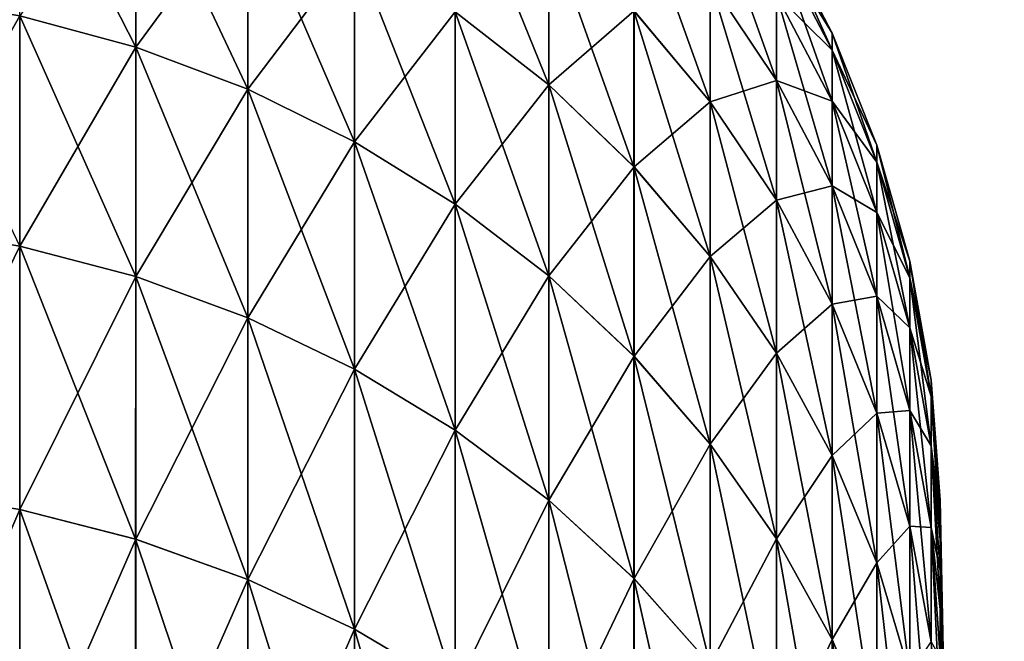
# Model space of a CAD drawing. Header units: metres. Extents: x -2 to 85, y -75 to 96.
# Tile 269 of 444: x 30.194 to 31.435, y -26.098 to -25.314. Entities that reach past the tile are written whole.
import ezdxf

# ---------------------------------------------------------------- set-up
doc = ezdxf.new("R2010")
doc.units = ezdxf.units.M
doc.layers.add('solid_20204500', color=7, linetype='CONTINUOUS')

msp = doc.modelspace()

# ---------------------------------------------------------------- linework, layer by layer
at = {"layer": 'solid_20204500'}
for points in [[(30.194183, -25.30949, -4.618842), (30.194187, -25.062391, -3.873138), (30.340347, -25.348856, -4.604514)], [(30.194187, -25.062391, -3.873138), (30.340351, -25.102524, -3.861124), (30.340347, -25.348856, -4.604514)], [(30.194208, -25.30949, 4.619112), (30.340372, -25.348856, 4.604784), (30.340372, -25.102524, 3.861393)], [(30.340347, -25.348856, -4.604514), (30.340351, -25.102524, -3.861124), (30.48152, -25.401924, -4.585199)], [(30.340351, -25.102524, -3.861124), (30.481524, -25.156624, -3.844927), (30.48152, -25.401924, -4.585199)], [(30.340372, -25.102524, 3.861393), (30.340372, -25.348856, 4.604784), (30.481544, -25.156624, 3.845196)], [(30.743156, -25.304373, -3.800695), (30.74316, -25.104855, -3.056078), (30.860929, -25.396503, -3.773113)], [(30.74316, -25.104855, -3.056078), (30.860933, -25.198433, -3.0339), (30.860929, -25.396503, -3.773113)], [(30.968365, -25.303131, -3.009087), (30.968367, -25.149641, -2.265737), (31.06435, -25.417873, -2.981892)], [(30.968367, -25.149641, -2.265737), (31.064354, -25.265772, -2.24526), (31.06435, -25.417873, -2.981892)], [(30.340372, -25.348856, 4.604784), (30.481544, -25.401924, 4.585468), (30.481544, -25.156624, 3.845196)], [(30.48152, -25.401924, -4.585199), (30.481524, -25.156624, -3.844927), (30.616251, -25.468149, -4.561096)], [(30.481524, -25.156624, -3.844927), (30.616255, -25.22414, -3.824715), (30.616251, -25.468149, -4.561096)], [(30.481544, -25.156624, 3.845196), (30.481544, -25.401924, 4.585468), (30.616274, -25.22414, 3.824983)], [(31.064354, -25.265772, -2.24526), (31.064356, -25.156757, -1.50103), (31.147909, -25.390875, -2.223201)], [(31.064356, -25.156757, -1.50103), (31.147913, -25.282932, -1.486283), (31.147909, -25.390875, -2.223201)], [(30.743177, -25.304373, 3.800962), (30.86095, -25.396503, 3.773381), (30.860949, -25.198433, 3.034167)], [(30.860929, -25.396503, -3.773113), (30.860933, -25.198433, -3.0339), (30.968361, -25.49958, -3.742254)], [(30.860933, -25.198433, -3.0339), (30.968365, -25.303131, -3.009087), (30.968361, -25.49958, -3.742254)], [(30.860949, -25.198433, 3.034167), (30.86095, -25.396503, 3.773381), (30.96838, -25.303131, 3.009353)], [(31.147915, -25.218021, -0.744334), (31.147917, -25.19636, 0.000133), (31.218182, -25.352633, -0.736494)], [(31.147917, -25.19636, 0.000133), (31.218184, -25.331198, 0.000132), (31.218182, -25.352633, -0.736494)], [(31.147917, -25.19636, 0.000133), (31.147919, -25.218021, 0.7446), (31.218184, -25.331198, 0.000132)], [(30.481544, -25.401924, 4.585468), (30.616276, -25.468149, 4.561364), (30.616274, -25.22414, 3.824983)], [(30.616251, -25.468149, -4.561096), (30.616255, -25.22414, -3.824715), (30.743155, -25.54685, -4.532451)], [(30.616255, -25.22414, -3.824715), (30.743156, -25.304373, -3.800695), (30.743155, -25.54685, -4.532451)], [(30.616274, -25.22414, 3.824983), (30.616276, -25.468149, 4.561364), (30.743177, -25.304373, 3.800962)], [(31.147913, -25.282932, -1.486283), (31.147915, -25.218021, -0.744334), (31.218178, -25.416861, -1.470629)], [(31.147915, -25.218021, -0.744334), (31.218182, -25.352633, -0.736494), (31.218178, -25.416861, -1.470629)], [(31.147919, -25.218021, 0.7446), (31.218185, -25.352633, 0.736759), (31.218184, -25.331198, 0.000132)], [(31.147919, -25.218021, 0.7446), (31.147921, -25.282932, 1.486548), (31.218185, -25.352633, 0.736759)], [(30.96838, -25.303131, 3.009353), (31.064367, -25.417873, 2.982158), (31.064365, -25.265772, 2.245526)], [(31.06435, -25.417873, -2.981892), (31.064354, -25.265772, -2.24526), (31.147907, -25.541483, -2.952597)], [(31.064354, -25.265772, -2.24526), (31.147909, -25.390875, -2.223201), (31.147907, -25.541483, -2.952597)], [(31.064365, -25.265772, 2.245526), (31.147921, -25.390875, 2.223466), (31.147921, -25.282932, 1.486548)], [(31.064365, -25.265772, 2.245526), (31.064367, -25.417873, 2.982158), (31.147921, -25.390875, 2.223466)], [(30.044529, -25.284231, -4.628035), (30.194183, -25.30949, -4.618842), (30.19418, -25.599529, -5.348916)], [(30.044554, -25.284231, 4.628305), (30.044554, -25.574848, 5.359833), (30.194208, -25.30949, 4.619112)], [(31.147909, -25.390875, -2.223201), (31.147913, -25.282932, -1.486283), (31.218176, -25.523664, -2.199787)], [(31.147913, -25.282932, -1.486283), (31.218178, -25.416861, -1.470629), (31.218176, -25.523664, -2.199787)], [(31.147921, -25.282932, 1.486548), (31.218185, -25.416861, 1.470894), (31.218185, -25.352633, 0.736759)], [(31.147921, -25.282932, 1.486548), (31.147921, -25.390875, 2.223466), (31.218185, -25.416861, 1.470894)], [(30.044554, -25.574848, 5.359833), (30.194208, -25.599529, 5.349186), (30.194208, -25.30949, 4.619112)], [(30.19418, -25.599529, -5.348916), (30.194183, -25.30949, -4.618842), (30.340343, -25.637995, -5.332324)], [(30.194183, -25.30949, -4.618842), (30.340347, -25.348856, -4.604514), (30.340343, -25.637995, -5.332324)], [(30.194208, -25.30949, 4.619112), (30.194208, -25.599529, 5.349186), (30.340372, -25.348856, 4.604784)], [(30.616276, -25.468149, 4.561364), (30.743177, -25.54685, 4.532719), (30.743177, -25.304373, 3.800962)], [(30.743155, -25.54685, -4.532451), (30.743156, -25.304373, -3.800695), (30.860926, -25.63722, -4.49956)], [(30.743156, -25.304373, -3.800695), (30.860929, -25.396503, -3.773113), (30.860926, -25.63722, -4.49956)], [(30.743177, -25.304373, 3.800962), (30.743177, -25.54685, 4.532719), (30.86095, -25.396503, 3.773381)], [(30.86095, -25.396503, 3.773381), (30.968382, -25.49958, 3.742521), (30.96838, -25.303131, 3.009353)], [(30.968361, -25.49958, -3.742254), (30.968365, -25.303131, -3.009087), (31.064348, -25.612549, -3.708434)], [(30.968365, -25.303131, -3.009087), (31.06435, -25.417873, -2.981892), (31.064348, -25.612549, -3.708434)], [(30.96838, -25.303131, 3.009353), (30.968382, -25.49958, 3.742521), (31.064367, -25.417873, 2.982158)], [(31.218182, -25.352633, -0.736494), (31.218184, -25.331198, 0.000132), (31.274435, -25.493652, -0.728281)], [(31.218184, -25.331198, 0.000132), (31.274437, -25.472458, 0.000132), (31.274435, -25.493652, -0.728281)], [(31.218184, -25.331198, 0.000132), (31.218185, -25.352633, 0.736759), (31.274437, -25.472458, 0.000132)], [(30.194208, -25.599529, 5.349186), (30.340372, -25.637995, 5.332594), (30.340372, -25.348856, 4.604784)], [(30.340343, -25.637995, -5.332324), (30.340347, -25.348856, -4.604514), (30.481518, -25.68985, -5.309957)], [(30.340347, -25.348856, -4.604514), (30.48152, -25.401924, -4.585199), (30.481518, -25.68985, -5.309957)], [(30.340372, -25.348856, 4.604784), (30.340372, -25.637995, 5.332594), (30.481544, -25.401924, 4.585468)], [(31.218178, -25.416861, -1.470629), (31.218182, -25.352633, -0.736494), (31.274433, -25.557165, -1.45423)], [(31.218182, -25.352633, -0.736494), (31.274435, -25.493652, -0.728281), (31.274433, -25.557165, -1.45423)], [(31.218185, -25.352633, 0.736759), (31.274439, -25.493652, 0.728546), (31.274437, -25.472458, 0.000132)], [(31.218185, -25.352633, 0.736759), (31.218185, -25.416861, 1.470894), (31.274439, -25.493652, 0.728546)], [(30.743177, -25.54685, 4.532719), (30.86095, -25.63722, 4.499826), (30.86095, -25.396503, 3.773381)], [(30.860926, -25.63722, -4.49956), (30.860929, -25.396503, -3.773113), (30.968357, -25.738329, -4.462759)], [(30.860929, -25.396503, -3.773113), (30.968361, -25.49958, -3.742254), (30.968357, -25.738329, -4.462759)], [(30.86095, -25.396503, 3.773381), (30.86095, -25.63722, 4.499826), (30.968382, -25.49958, 3.742521)], [(31.064367, -25.417873, 2.982158), (31.147923, -25.541483, 2.952862), (31.147921, -25.390875, 2.223466)], [(31.147907, -25.541483, -2.952597), (31.147909, -25.390875, -2.223201), (31.218172, -25.672688, -2.921501)], [(31.147909, -25.390875, -2.223201), (31.218176, -25.523664, -2.199787), (31.218172, -25.672688, -2.921501)], [(31.147921, -25.390875, 2.223466), (31.218187, -25.523664, 2.200052), (31.218185, -25.416861, 1.470894)], [(31.147921, -25.390875, 2.223466), (31.147923, -25.541483, 2.952862), (31.218187, -25.523664, 2.200052)], [(30.340372, -25.637995, 5.332594), (30.481544, -25.68985, 5.310225), (30.481544, -25.401924, 4.585468)], [(30.481518, -25.68985, -5.309957), (30.48152, -25.401924, -4.585199), (30.616247, -25.754562, -5.282043)], [(30.48152, -25.401924, -4.585199), (30.616251, -25.468149, -4.561096), (30.616247, -25.754562, -5.282043)], [(30.481544, -25.401924, 4.585468), (30.481544, -25.68985, 5.310225), (30.616276, -25.468149, 4.561364)], [(30.968382, -25.49958, 3.742521), (31.064367, -25.612549, 3.7087), (31.064367, -25.417873, 2.982158)], [(31.064348, -25.612549, -3.708434), (31.06435, -25.417873, -2.981892), (31.147903, -25.734245, -3.672001)], [(31.06435, -25.417873, -2.981892), (31.147907, -25.541483, -2.952597), (31.147903, -25.734245, -3.672001)], [(31.064367, -25.417873, 2.982158), (31.064367, -25.612549, 3.7087), (31.147923, -25.541483, 2.952862)], [(31.218176, -25.523664, -2.199787), (31.218178, -25.416861, -1.470629), (31.274431, -25.662779, -2.175257)], [(31.218178, -25.416861, -1.470629), (31.274433, -25.557165, -1.45423), (31.274431, -25.662779, -2.175257)], [(31.218185, -25.416861, 1.470894), (31.274441, -25.557165, 1.454494), (31.274439, -25.493652, 0.728546)], [(31.218185, -25.416861, 1.470894), (31.218187, -25.523664, 2.200052), (31.274441, -25.557165, 1.454494)], [(30.481544, -25.68985, 5.310225), (30.616276, -25.754562, 5.282311), (30.616276, -25.468149, 4.561364)], [(30.616247, -25.754562, -5.282043), (30.616251, -25.468149, -4.561096), (30.743151, -25.831465, -5.248871)], [(30.616251, -25.468149, -4.561096), (30.743155, -25.54685, -4.532451), (30.743151, -25.831465, -5.248871)], [(30.616276, -25.468149, 4.561364), (30.616276, -25.754562, 5.282311), (30.743177, -25.54685, 4.532719)], [(31.274435, -25.493652, -0.728281), (31.274437, -25.472458, 0.000132), (31.316099, -25.639635, -0.719779)], [(31.274437, -25.472458, 0.000132), (31.316103, -25.618687, 0.000132), (31.316099, -25.639635, -0.719779)], [(31.274437, -25.472458, 0.000132), (31.274439, -25.493652, 0.728546), (31.316103, -25.618687, 0.000132)], [(30.86095, -25.63722, 4.499826), (30.968382, -25.738329, 4.463026), (30.968382, -25.49958, 3.742521)], [(30.968357, -25.738329, -4.462759), (30.968361, -25.49958, -3.742254), (31.064344, -25.84914, -4.422428)], [(30.968361, -25.49958, -3.742254), (31.064348, -25.612549, -3.708434), (31.064344, -25.84914, -4.422428)], [(30.968382, -25.49958, 3.742521), (30.968382, -25.738329, 4.463026), (31.064367, -25.612549, 3.7087)], [(31.274433, -25.557165, -1.45423), (31.274435, -25.493652, -0.728281), (31.316097, -25.702404, -1.437254)], [(31.274435, -25.493652, -0.728281), (31.316099, -25.639635, -0.719779), (31.316097, -25.702404, -1.437254)], [(31.274439, -25.493652, 0.728546), (31.316105, -25.639635, 0.720043), (31.316103, -25.618687, 0.000132)], [(31.274439, -25.493652, 0.728546), (31.274441, -25.557165, 1.454494), (31.316105, -25.639635, 0.720043)], [(31.147923, -25.541483, 2.952862), (31.218189, -25.672688, 2.921766), (31.218187, -25.523664, 2.200052)], [(31.218172, -25.672688, -2.921501), (31.218176, -25.523664, -2.199787), (31.274427, -25.810139, -2.888924)], [(31.218176, -25.523664, -2.199787), (31.274431, -25.662779, -2.175257), (31.274427, -25.810139, -2.888924)], [(31.218187, -25.523664, 2.200052), (31.274443, -25.662779, 2.175522), (31.274441, -25.557165, 1.454494)], [(31.218187, -25.523664, 2.200052), (31.218189, -25.672688, 2.921766), (31.274443, -25.662779, 2.175522)], [(30.616276, -25.754562, 5.282311), (30.743177, -25.831465, 5.249138), (30.743177, -25.54685, 4.532719)], [(30.743151, -25.831465, -5.248871), (30.743155, -25.54685, -4.532451), (30.860922, -25.919769, -5.210781)], [(30.743155, -25.54685, -4.532451), (30.860926, -25.63722, -4.49956), (30.860922, -25.919769, -5.210781)], [(30.743177, -25.54685, 4.532719), (30.743177, -25.831465, 5.249138), (30.86095, -25.63722, 4.499826)], [(31.064367, -25.612549, 3.7087), (31.147923, -25.734245, 3.672266), (31.147923, -25.541483, 2.952862)], [(31.147903, -25.734245, -3.672001), (31.147907, -25.541483, -2.952597), (31.21817, -25.86342, -3.633329)], [(31.147907, -25.541483, -2.952597), (31.218172, -25.672688, -2.921501), (31.21817, -25.86342, -3.633329)], [(31.147923, -25.541483, 2.952862), (31.147923, -25.734245, 3.672266), (31.218189, -25.672688, 2.921766)], [(31.274431, -25.662779, -2.175257), (31.274433, -25.557165, -1.45423), (31.316095, -25.806787, -2.149865)], [(31.274433, -25.557165, -1.45423), (31.316097, -25.702404, -1.437254), (31.316095, -25.806787, -2.149865)], [(31.274441, -25.557165, 1.454494), (31.316105, -25.702404, 1.437518), (31.316105, -25.639635, 0.720043)], [(31.274441, -25.557165, 1.454494), (31.274443, -25.662779, 2.175522), (31.316105, -25.702404, 1.437518)], [(30.044554, -25.574848, 5.359833), (30.044554, -25.907507, 6.073225), (30.194208, -25.599529, 5.349186)], [(30.044554, -25.907507, 6.073225), (30.194208, -25.931528, 6.061162), (30.194208, -25.599529, 5.349186)], [(30.194176, -25.931528, -6.060892), (30.19418, -25.599529, -5.348916), (30.34034, -25.968964, -6.042091)], [(30.19418, -25.599529, -5.348916), (30.340343, -25.637995, -5.332324), (30.34034, -25.968964, -6.042091)], [(30.194208, -25.599529, 5.349186), (30.194208, -25.931528, 6.061162), (30.340372, -25.637995, 5.332594)], [(30.968382, -25.738329, 4.463026), (31.064367, -25.84914, 4.422694), (31.064367, -25.612549, 3.7087)], [(31.064344, -25.84914, -4.422428), (31.064348, -25.612549, -3.708434), (31.1479, -25.968512, -4.378981)], [(31.064348, -25.612549, -3.708434), (31.147903, -25.734245, -3.672001), (31.1479, -25.968512, -4.378981)], [(31.064367, -25.612549, 3.7087), (31.064367, -25.84914, 4.422694), (31.147923, -25.734245, 3.672266)], [(31.316099, -25.639635, -0.719779), (31.316103, -25.618687, 0.000132), (31.342747, -25.789078, -0.711075)], [(31.316103, -25.618687, 0.000132), (31.342749, -25.768383, 0.000132), (31.342747, -25.789078, -0.711075)], [(31.316103, -25.618687, 0.000132), (31.316105, -25.639635, 0.720043), (31.342749, -25.768383, 0.000132)], [(30.194208, -25.931528, 6.061162), (30.340372, -25.968964, 6.042361), (30.340372, -25.637995, 5.332594)], [(30.34034, -25.968964, -6.042091), (30.340343, -25.637995, -5.332324), (30.481512, -26.01943, -6.016746)], [(30.340343, -25.637995, -5.332324), (30.481518, -25.68985, -5.309957), (30.481512, -26.01943, -6.016746)], [(30.340372, -25.637995, 5.332594), (30.340372, -25.968964, 6.042361), (30.481544, -25.68985, 5.310225)], [(30.743177, -25.831465, 5.249138), (30.86095, -25.919769, 5.211047), (30.86095, -25.63722, 4.499826)], [(30.860922, -25.919769, -5.210781), (30.860926, -25.63722, -4.49956), (30.968353, -26.018568, -5.168163)], [(30.860926, -25.63722, -4.49956), (30.968357, -25.738329, -4.462759), (30.968353, -26.018568, -5.168163)], [(30.86095, -25.63722, 4.499826), (30.86095, -25.919769, 5.211047), (30.968382, -25.738329, 4.463026)], [(31.316097, -25.702404, -1.437254), (31.316099, -25.639635, -0.719779), (31.342745, -25.851089, -1.419875)], [(31.316099, -25.639635, -0.719779), (31.342747, -25.789078, -0.711075), (31.342745, -25.851089, -1.419875)], [(31.316105, -25.639635, 0.720043), (31.342751, -25.789078, 0.711339), (31.342749, -25.768383, 0.000132)], [(31.316105, -25.639635, 0.720043), (31.316105, -25.702404, 1.437518), (31.342751, -25.789078, 0.711339)], [(31.147923, -25.734245, 3.672266), (31.218189, -25.86342, 3.633594), (31.218189, -25.672688, 2.921766)], [(31.21817, -25.86342, -3.633329), (31.218172, -25.672688, -2.921501), (31.274424, -25.998745, -3.592816)], [(31.218172, -25.672688, -2.921501), (31.274427, -25.810139, -2.888924), (31.274424, -25.998745, -3.592816)], [(31.218189, -25.672688, 2.921766), (31.274443, -25.810139, 2.889189), (31.274443, -25.662779, 2.175522)], [(31.218189, -25.672688, 2.921766), (31.218189, -25.86342, 3.633594), (31.274443, -25.810139, 2.889189)], [(31.274427, -25.810139, -2.888924), (31.274431, -25.662779, -2.175257), (31.316093, -25.952427, -2.855202)], [(31.274431, -25.662779, -2.175257), (31.316095, -25.806787, -2.149865), (31.316093, -25.952427, -2.855202)], [(31.274443, -25.662779, 2.175522), (31.316107, -25.806787, 2.15013), (31.316105, -25.702404, 1.437518)], [(31.274443, -25.662779, 2.175522), (31.274443, -25.810139, 2.889189), (31.316107, -25.806787, 2.15013)], [(30.340372, -25.968964, 6.042361), (30.481544, -26.01943, 6.017015), (30.481544, -25.68985, 5.310225)], [(30.481512, -26.01943, -6.016746), (30.481518, -25.68985, -5.309957), (30.616243, -26.082409, -5.985117)], [(30.481518, -25.68985, -5.309957), (30.616247, -25.754562, -5.282043), (30.616243, -26.082409, -5.985117)], [(30.481544, -25.68985, 5.310225), (30.481544, -26.01943, 6.017015), (30.616276, -25.754562, 5.282311)], [(31.316095, -25.806787, -2.149865), (31.316097, -25.702404, -1.437254), (31.342743, -25.954208, -2.123871)], [(31.316097, -25.702404, -1.437254), (31.342745, -25.851089, -1.419875), (31.342743, -25.954208, -2.123871)], [(31.316105, -25.702404, 1.437518), (31.342752, -25.851089, 1.420139), (31.342751, -25.789078, 0.711339)], [(31.316105, -25.702404, 1.437518), (31.316107, -25.806787, 2.15013), (31.342752, -25.851089, 1.420139)], [(31.064367, -25.84914, 4.422694), (31.147924, -25.968512, 4.379246), (31.147923, -25.734245, 3.672266)], [(31.1479, -25.968512, -4.378981), (31.147903, -25.734245, -3.672001), (31.218166, -26.095219, -4.332863)], [(31.147903, -25.734245, -3.672001), (31.21817, -25.86342, -3.633329), (31.218166, -26.095219, -4.332863)], [(31.147923, -25.734245, 3.672266), (31.147924, -25.968512, 4.379246), (31.218189, -25.86342, 3.633594)], [(30.86095, -25.919769, 5.211047), (30.968382, -26.018568, 5.168429), (30.968382, -25.738329, 4.463026)], [(30.968353, -26.018568, -5.168163), (30.968357, -25.738329, -4.462759), (31.064341, -26.126844, -5.121457)], [(30.968357, -25.738329, -4.462759), (31.064344, -25.84914, -4.422428), (31.064341, -26.126844, -5.121457)], [(30.968382, -25.738329, 4.463026), (30.968382, -26.018568, 5.168429), (31.064367, -25.84914, 4.422694)], [(30.481544, -26.01943, 6.017015), (30.616276, -26.082409, 5.985385), (30.616276, -25.754562, 5.282311)], [(30.616243, -26.082409, -5.985117), (30.616247, -25.754562, -5.282043), (30.743147, -26.157253, -5.94753)], [(30.616247, -25.754562, -5.282043), (30.743151, -25.831465, -5.248871), (30.743147, -26.157253, -5.94753)], [(30.616276, -25.754562, 5.282311), (30.616276, -26.082409, 5.985385), (30.743177, -25.831465, 5.249138)], [(31.354048, -25.925304, -0.363259), (31.342747, -25.789078, -0.711075), (31.342749, -25.768383, 0.000132)], [(31.354048, -25.919838, 0.001616), (31.342749, -25.768383, 0.000132), (31.342751, -25.789078, 0.711339)], [(31.354048, -25.919838, 0.001616), (31.354048, -25.925304, -0.363259), (31.342749, -25.768383, 0.000132)], [(31.354048, -25.969278, -1.091681), (31.342745, -25.851089, -1.419875), (31.342747, -25.789078, -0.711075)], [(31.354048, -25.94179, -0.727802), (31.354048, -25.969278, -1.091681), (31.342747, -25.789078, -0.711075)], [(31.354048, -25.925304, -0.363259), (31.354048, -25.94179, -0.727802), (31.342747, -25.789078, -0.711075)], [(31.354048, -25.941969, 0.731029), (31.342751, -25.789078, 0.711339), (31.342752, -25.851089, 1.420139)], [(31.354048, -25.925394, 0.366489), (31.354048, -25.919838, 0.001616), (31.342751, -25.789078, 0.711339)], [(31.354048, -25.941969, 0.731029), (31.354048, -25.925394, 0.366489), (31.342751, -25.789078, 0.711339)], [(31.218189, -25.86342, 3.633594), (31.274445, -25.998745, 3.59308), (31.274443, -25.810139, 2.889189)], [(31.274424, -25.998745, -3.592816), (31.274427, -25.810139, -2.888924), (31.31609, -26.138832, -3.550877)], [(31.274427, -25.810139, -2.888924), (31.316093, -25.952427, -2.855202), (31.31609, -26.138832, -3.550877)], [(31.274443, -25.810139, 2.889189), (31.316109, -25.952427, 2.855466), (31.316107, -25.806787, 2.15013)], [(31.274443, -25.810139, 2.889189), (31.274445, -25.998745, 3.59308), (31.316109, -25.952427, 2.855466)], [(31.316093, -25.952427, -2.855202), (31.316095, -25.806787, -2.149865), (31.342739, -26.098087, -2.820679)], [(31.316095, -25.806787, -2.149865), (31.342743, -25.954208, -2.123871), (31.342739, -26.098087, -2.820679)], [(31.316107, -25.806787, 2.15013), (31.342754, -25.954208, 2.124135), (31.342752, -25.851089, 1.420139)], [(31.316107, -25.806787, 2.15013), (31.316109, -25.952427, 2.855466), (31.342754, -25.954208, 2.124135)], [(30.616276, -26.082409, 5.985385), (30.743177, -26.157253, 5.947797), (30.743177, -25.831465, 5.249138)], [(30.743147, -26.157253, -5.94753), (30.743151, -25.831465, -5.248871), (30.860918, -26.243193, -5.904369)], [(30.743151, -25.831465, -5.248871), (30.860922, -25.919769, -5.210781), (30.860918, -26.243193, -5.904369)], [(30.743177, -25.831465, 5.249138), (30.743177, -26.157253, 5.947797), (30.86095, -25.919769, 5.211047)], [(30.968382, -26.018568, 5.168429), (31.064369, -26.126844, 5.121723), (31.064367, -25.84914, 4.422694)], [(31.064341, -26.126844, -5.121457), (31.064344, -25.84914, -4.422428), (31.147898, -26.243488, -5.071142)], [(31.064344, -25.84914, -4.422428), (31.1479, -25.968512, -4.378981), (31.147898, -26.243488, -5.071142)], [(31.064367, -25.84914, 4.422694), (31.064369, -26.126844, 5.121723), (31.147924, -25.968512, 4.379246)], [(31.35405, -26.057156, -1.81612), (31.342743, -25.954208, -2.123871), (31.342745, -25.851089, -1.419875)], [(31.35405, -26.007746, -1.454564), (31.35405, -26.057156, -1.81612), (31.342745, -25.851089, -1.419875)], [(31.354048, -25.969278, -1.091681), (31.35405, -26.007746, -1.454564), (31.342745, -25.851089, -1.419875)], [(31.354048, -26.008102, 1.457774), (31.342752, -25.851089, 1.420139), (31.342754, -25.954208, 2.124135)], [(31.354048, -25.969547, 1.094901), (31.354048, -25.941969, 0.731029), (31.342752, -25.851089, 1.420139)], [(31.354048, -26.008102, 1.457774), (31.354048, -25.969547, 1.094901), (31.342752, -25.851089, 1.420139)], [(31.147924, -25.968512, 4.379246), (31.218189, -26.095219, 4.333128), (31.218189, -25.86342, 3.633594)], [(31.218166, -26.095219, -4.332863), (31.21817, -25.86342, -3.633329), (31.274422, -26.227961, -4.28455)], [(31.21817, -25.86342, -3.633329), (31.274424, -25.998745, -3.592816), (31.274422, -26.227961, -4.28455)], [(31.218189, -25.86342, 3.633594), (31.218189, -26.095219, 4.333128), (31.274445, -25.998745, 3.59308)], [(30.044554, -25.907507, 6.073225), (30.044554, -26.281082, 6.766068), (30.194208, -25.931528, 6.061162)], [(30.743177, -26.157253, 5.947797), (30.86095, -26.243193, 5.904636), (30.86095, -25.919769, 5.211047)], [(30.860918, -26.243193, -5.904369), (30.860922, -25.919769, -5.210781), (30.968351, -26.339348, -5.85608)], [(30.860922, -25.919769, -5.210781), (30.968353, -26.018568, -5.168163), (30.968351, -26.339348, -5.85608)], [(30.86095, -25.919769, 5.211047), (30.86095, -26.243193, 5.904636), (30.968382, -26.018568, 5.168429)], [(31.435064, -29.941954), (31.354048, -25.925304, -0.363259), (31.354048, -25.919838, 0.001616)], [(31.435064, -29.941954), (31.354048, -25.919838, 0.001616), (31.354048, -25.925394, 0.366489)], [(30.044554, -26.281082, 6.766068), (30.194208, -26.304361, 6.752629), (30.194208, -25.931528, 6.061162)], [(30.194172, -26.304361, -6.752358), (30.194176, -25.931528, -6.060892), (30.340336, -26.340641, -6.731413)], [(30.194176, -25.931528, -6.060892), (30.34034, -25.968964, -6.042091), (30.340336, -26.340641, -6.731413)], [(30.194208, -25.931528, 6.061162), (30.194208, -26.304361, 6.752629), (30.340372, -25.968964, 6.042361)], [(31.435064, -29.956656, -0.486533), (31.354048, -25.94179, -0.727802), (31.354048, -25.925304, -0.363259)], [(31.435064, -29.956656, -0.486533), (31.354048, -25.925304, -0.363259), (31.435064, -29.941954)], [(31.435064, -29.956656, 0.486533), (31.354048, -25.925394, 0.366489), (31.354048, -25.941969, 0.731029)], [(31.435064, -29.941954), (31.354048, -25.925394, 0.366489), (31.435064, -29.956656, 0.486533)], [(31.435064, -29.956656, -0.486533), (31.354048, -25.969278, -1.091681), (31.354048, -25.94179, -0.727802)], [(31.435064, -29.956656, 0.486533), (31.354048, -25.941969, 0.731029), (31.354048, -25.969547, 1.094901)], [(31.274445, -25.998745, 3.59308), (31.316109, -26.138832, 3.551141), (31.316109, -25.952427, 2.855466)], [(31.31609, -26.138832, -3.550877), (31.316093, -25.952427, -2.855202), (31.342737, -26.282238, -3.507943)], [(31.316093, -25.952427, -2.855202), (31.342739, -26.098087, -2.820679), (31.342737, -26.282238, -3.507943)], [(31.316109, -25.952427, 2.855466), (31.342754, -26.098087, 2.820944), (31.342754, -25.954208, 2.124135)], [(31.316109, -25.952427, 2.855466), (31.316109, -26.138832, 3.551141), (31.342754, -26.098087, 2.820944)], [(31.35405, -26.188612, -2.53393), (31.342739, -26.098087, -2.820679), (31.342743, -25.954208, -2.123871)], [(31.35405, -26.117462, -2.176018), (31.35405, -26.188612, -2.53393), (31.342743, -25.954208, -2.123871)], [(31.35405, -26.057156, -1.81612), (31.35405, -26.117462, -2.176018), (31.342743, -25.954208, -2.123871)], [(31.354048, -26.117996, 2.179201), (31.342754, -25.954208, 2.124135), (31.342754, -26.098087, 2.820944)], [(31.354048, -26.0576, 1.819318), (31.354048, -26.008102, 1.457774), (31.342754, -25.954208, 2.124135)], [(31.354048, -26.117996, 2.179201), (31.354048, -26.0576, 1.819318), (31.342754, -25.954208, 2.124135)], [(30.194208, -26.304361, 6.752629), (30.340372, -26.340641, 6.731682), (30.340372, -25.968964, 6.042361)], [(30.340336, -26.340641, -6.731413), (30.34034, -25.968964, -6.042091), (30.481508, -26.389549, -6.703176)], [(30.34034, -25.968964, -6.042091), (30.481512, -26.01943, -6.016746), (30.481508, -26.389549, -6.703176)], [(30.340372, -25.968964, 6.042361), (30.340372, -26.340641, 6.731682), (30.481544, -26.01943, 6.017015)], [(31.064369, -26.126844, 5.121723), (31.147924, -26.243488, 5.071408), (31.147924, -25.968512, 4.379246)], [(31.147898, -26.243488, -5.071142), (31.1479, -25.968512, -4.378981), (31.218163, -26.3673, -5.017735)], [(31.1479, -25.968512, -4.378981), (31.218166, -26.095219, -4.332863), (31.218163, -26.3673, -5.017735)], [(31.147924, -25.968512, 4.379246), (31.147924, -26.243488, 5.071408), (31.218189, -26.095219, 4.333128)], [(31.435064, -30.000706, -0.97129), (31.35405, -26.007746, -1.454564), (31.354048, -25.969278, -1.091681)], [(31.435064, -30.000706, -0.97129), (31.354048, -25.969278, -1.091681), (31.435064, -29.956656, -0.486533)], [(31.435064, -30.000706, 0.97129), (31.354048, -25.969547, 1.094901), (31.354048, -26.008102, 1.457774)], [(31.435064, -29.956656, 0.486533), (31.354048, -25.969547, 1.094901), (31.435064, -30.000706, 0.97129)], [(31.218189, -26.095219, 4.333128), (31.274445, -26.227961, 4.284814), (31.274445, -25.998745, 3.59308)], [(31.274422, -26.227961, -4.28455), (31.274424, -25.998745, -3.592816), (31.316086, -26.36537, -4.234536)], [(31.274424, -25.998745, -3.592816), (31.31609, -26.138832, -3.550877), (31.316086, -26.36537, -4.234536)], [(31.274445, -25.998745, 3.59308), (31.274445, -26.227961, 4.284814), (31.316109, -26.138832, 3.551141)], [(31.435064, -30.000706, 0.97129), (31.354048, -26.008102, 1.457774), (31.354048, -26.0576, 1.819318)], [(31.435064, -30.000706, -0.97129), (31.35405, -26.057156, -1.81612), (31.35405, -26.007746, -1.454564)], [(30.340372, -26.340641, 6.731682), (30.481544, -26.389549, 6.703445), (30.481544, -26.01943, 6.017015)], [(30.481508, -26.389549, -6.703176), (30.481512, -26.01943, -6.016746), (30.61624, -26.450583, -6.667939)], [(30.481512, -26.01943, -6.016746), (30.616243, -26.082409, -5.985117), (30.61624, -26.450583, -6.667939)], [(30.481544, -26.01943, 6.017015), (30.481544, -26.389549, 6.703445), (30.616276, -26.082409, 5.985385)], [(30.86095, -26.243193, 5.904636), (30.968382, -26.339348, 5.856346), (30.968382, -26.018568, 5.168429)], [(30.968351, -26.339348, -5.85608), (30.968353, -26.018568, -5.168163), (31.064337, -26.444725, -5.803157)], [(30.968353, -26.018568, -5.168163), (31.064341, -26.126844, -5.121457), (31.064337, -26.444725, -5.803157)], [(30.968382, -26.018568, 5.168429), (30.968382, -26.339348, 5.856346), (31.064369, -26.126844, 5.121723)], [(31.435064, -30.073946, 1.452503), (31.354048, -26.0576, 1.819318), (31.354048, -26.117996, 2.179201)], [(31.435064, -30.000706, 0.97129), (31.354048, -26.0576, 1.819318), (31.435064, -30.073946, 1.452503)], [(31.435064, -30.073946, -1.452503), (31.35405, -26.117462, -2.176018), (31.35405, -26.057156, -1.81612)], [(31.435064, -30.073946, -1.452503), (31.35405, -26.057156, -1.81612), (31.435064, -30.000706, -0.97129)], [(30.481544, -26.389549, 6.703445), (30.616274, -26.450583, 6.668208), (30.616276, -26.082409, 5.985385)], [(30.61624, -26.450583, -6.667939), (30.616243, -26.082409, -5.985117), (30.743143, -26.523113, -6.626063)], [(30.616243, -26.082409, -5.985117), (30.743147, -26.157253, -5.94753), (30.743143, -26.523113, -6.626063)], [(30.616276, -26.082409, 5.985385), (30.616274, -26.450583, 6.668208), (30.743177, -26.157253, 5.947797)], [(31.147924, -26.243488, 5.071408), (31.218189, -26.3673, 5.018001), (31.218189, -26.095219, 4.333128)], [(31.218163, -26.3673, -5.017735), (31.218166, -26.095219, -4.332863), (31.274418, -26.497007, -4.961786)], [(31.218166, -26.095219, -4.332863), (31.274422, -26.227961, -4.28455), (31.274418, -26.497007, -4.961786)], [(31.218189, -26.095219, 4.333128), (31.218189, -26.3673, 5.018001), (31.274445, -26.227961, 4.284814)]]:
    msp.add_3dface(points, dxfattribs=at)

doc.saveas('drawing.dxf')
